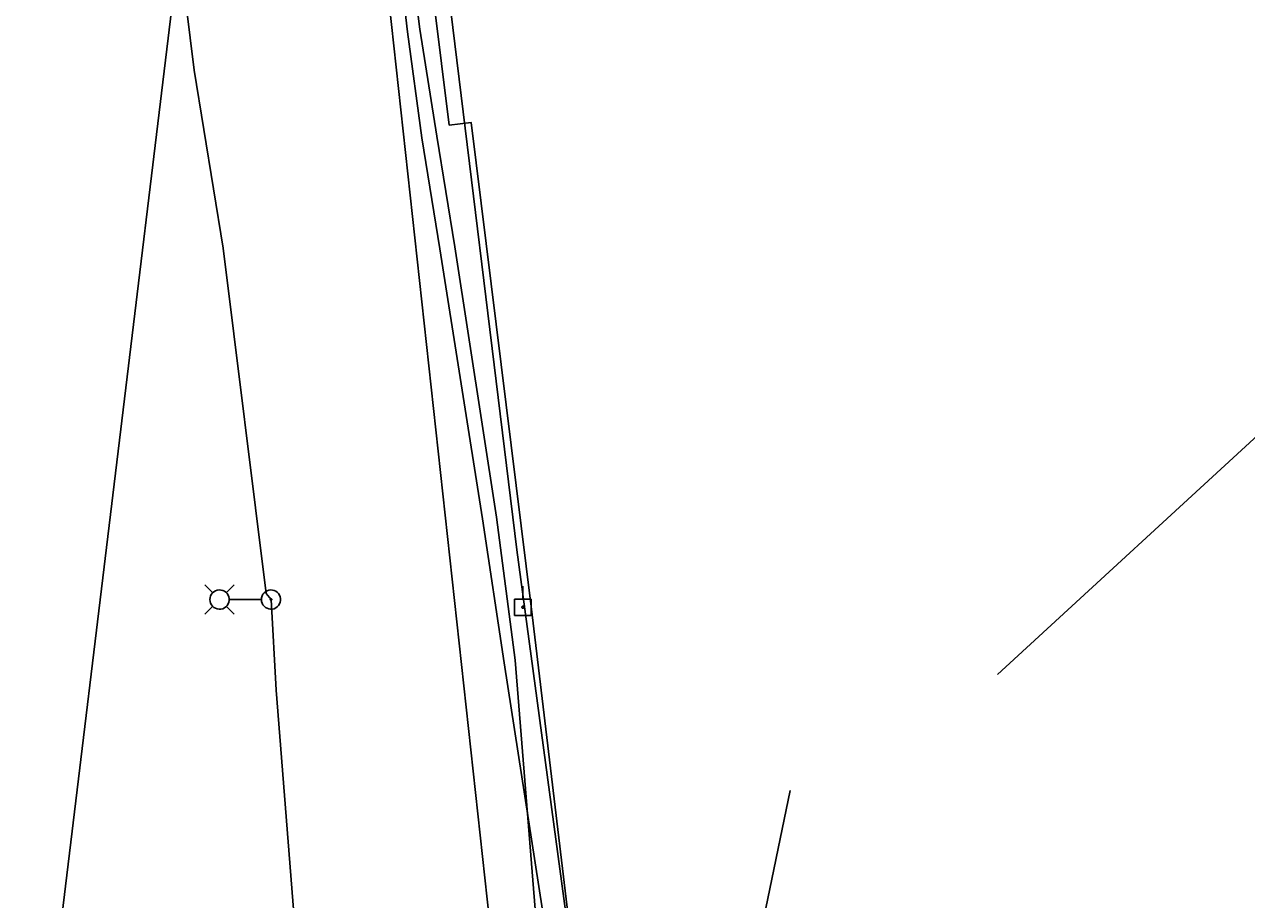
# Model space of a CAD drawing. Extents: x 596028 to 606371, y 330010 to 403088.
# Drawn here: x 604874.3 to 605149.8, y 335386.4 to 335583.8 of the extents above; entities that cross this region are included whole.
import ezdxf

# ---------------------------------------------------------------- set-up
doc = ezdxf.new("R2010")
doc.units = 0
for name, color, linetype in [('E_LTG', 7, 'Continuous'), ('E_LTG_CID', 7, 'Continuous'), ('E_UTL_E_UG', 7, 'Continuous'), ('E_UTL_EPowerPole', 7, 'Continuous'), ('E_UTL_G_UG', 7, 'Continuous'), ('E_UTL_Overhead', 7, 'Continuous'), ('E_UTL_SAN_UG', 7, 'Continuous'), ('E_UTL_W_UG', 7, 'Continuous')]:
    doc.layers.add(name, color=color, linetype=linetype)

msp = doc.modelspace()

# ---------------------------------------------------------------- linework, layer by layer
at = {"layer": 'E_LTG'}
for points in [[(604916.73, 335455.62), (604914.96, 335457.4)], [(604919.78, 335455.62), (604921.56, 335457.4)], [(604916.08, 335454.1), (604916.12, 335453.69), (604916.24, 335453.29), (604916.43, 335452.92), (604916.68, 335452.6), (604916.99, 335452.33), (604917.35, 335452.12), (604917.74, 335451.98), (604918.15, 335451.93), (604918.57, 335451.95), (604918.97, 335452.04), (604919.34, 335452.21), (604919.68, 335452.45), (604919.97, 335452.75), (604920.19, 335453.1), (604920.34, 335453.49), (604920.42, 335453.89), (604920.42, 335454.31), (604920.34, 335454.71), (604920.19, 335455.1), (604919.97, 335455.44), (604919.68, 335455.74), (604919.34, 335455.98), (604918.97, 335456.16), (604918.57, 335456.25), (604918.15, 335456.27), (604917.74, 335456.21), (604917.35, 335456.08), (604916.99, 335455.87), (604916.68, 335455.6), (604916.43, 335455.28), (604916.24, 335454.91), (604916.12, 335454.51), (604916.08, 335454.1)], [(604927.68, 335454.1), (604927.72, 335453.69), (604927.84, 335453.29), (604928.03, 335452.92), (604928.29, 335452.6), (604928.6, 335452.33), (604928.96, 335452.12), (604929.35, 335451.98), (604929.76, 335451.93), (604930.17, 335451.95), (604930.57, 335452.04), (604930.95, 335452.21), (604931.28, 335452.45), (604931.57, 335452.75), (604931.79, 335453.1), (604931.95, 335453.49), (604932.03, 335453.89), (604932.03, 335454.31), (604931.95, 335454.71), (604931.79, 335455.1), (604931.57, 335455.44), (604931.28, 335455.74), (604930.95, 335455.98), (604930.57, 335456.16), (604930.17, 335456.25), (604929.76, 335456.27), (604929.35, 335456.21), (604928.96, 335456.08), (604928.6, 335455.87), (604928.29, 335455.6), (604928.03, 335455.28), (604927.84, 335454.91), (604927.72, 335454.51), (604927.68, 335454.1)], [(604916.73, 335452.57), (604914.96, 335450.8)], [(604919.78, 335452.57), (604921.56, 335450.8)], [(604920.47, 335454.1), (604927.65, 335454.1)], [(604929.69, 335454.1), (604929.7, 335454.07), (604929.71, 335454.04), (604929.72, 335454.01), (604929.74, 335453.98), (604929.76, 335453.96), (604929.79, 335453.95), (604929.82, 335453.94), (604929.85, 335453.93), (604929.88, 335453.93), (604929.91, 335453.94), (604929.94, 335453.95), (604929.97, 335453.97), (604929.99, 335454), (604930.01, 335454.02), (604930.02, 335454.05), (604930.03, 335454.08), (604930.03, 335454.11), (604930.02, 335454.15), (604930.01, 335454.18), (604929.99, 335454.2), (604929.97, 335454.22), (604929.94, 335454.24), (604929.91, 335454.26), (604929.88, 335454.26), (604929.85, 335454.27), (604929.82, 335454.26), (604929.79, 335454.25), (604929.76, 335454.23), (604929.74, 335454.21), (604929.72, 335454.19), (604929.71, 335454.16), (604929.7, 335454.13), (604929.69, 335454.1)]]:
    msp.add_lwpolyline(points, dxfattribs=at)
at = {"layer": 'E_LTG_CID'}
msp.add_lwpolyline([(604937.49, 335351.94), (604930.99, 335433.63), (604929.86, 335454.1), (604928.76, 335455.44), (604919.1, 335533.39), (604912.51, 335573.53), (604907.99, 335610.09), (604906.61, 335633.54), (604903.9, 335649.54), (604894.3, 335724.98), (604890.31, 335755.21), (604884.83, 335792.89), (604883.68, 335811.95), (604874.26, 335871.38)], dxfattribs=at)
at = {"layer": 'E_UTL_E_UG'}
msp.add_line((605093.66, 335437.17), (605189.35, 335525.28), dxfattribs=at)
at = {"layer": 'E_UTL_EPowerPole'}
for points in [[(604986.63, 335454.21), (604986.63, 335457.12)], [(604988.48, 335454.21), (604984.79, 335454.21)], [(604984.79, 335454.21), (604984.79, 335450.52)], [(604986.9, 335452.37), (604986.9, 335452.42), (604986.89, 335452.46), (604986.86, 335452.5), (604986.84, 335452.54), (604986.8, 335452.57), (604986.76, 335452.59), (604986.72, 335452.6), (604986.68, 335452.61), (604986.63, 335452.61), (604986.59, 335452.6), (604986.54, 335452.58), (604986.51, 335452.55), (604986.48, 335452.52), (604986.45, 335452.48), (604986.44, 335452.44), (604986.43, 335452.39), (604986.43, 335452.35), (604986.44, 335452.3), (604986.45, 335452.26), (604986.48, 335452.22), (604986.51, 335452.19), (604986.54, 335452.17), (604986.59, 335452.15), (604986.63, 335452.14), (604986.68, 335452.13), (604986.72, 335452.14), (604986.76, 335452.16), (604986.8, 335452.18), (604986.84, 335452.21), (604986.86, 335452.24), (604986.89, 335452.28), (604986.9, 335452.33), (604986.9, 335452.37)], [(604988.48, 335450.52), (604988.48, 335454.21)], [(604984.79, 335450.52), (604988.48, 335450.52)]]:
    msp.add_lwpolyline(points, dxfattribs=at)
at = {"layer": 'E_UTL_G_UG'}
msp.add_line((605037.53, 335365.57), (605046.89, 335411), dxfattribs=at)
for points in [[(604992.54, 335374.29), (604982.41, 335439.85), (604977.55, 335472.28), (604967.89, 335533.23), (604963.9, 335558.28), (604960.62, 335582.14), (604958.16, 335603.66), (604954.67, 335636.73), (604949.76, 335671.68), (604943.72, 335708.39), (604939.44, 335742.84), (604934.8, 335769.3), (604917.37, 335888.66), (604913.54, 335917.13), (604913.36, 335918.56), (604912.73, 335934.03), (604913.24, 335947.88)], [(604990.22, 335373.94), (604984.89, 335440.46), (604980.73, 335472.71), (604971.32, 335533.67), (604967.23, 335558.65), (604963.42, 335582.81), (604960.7, 335604.2), (604956.77, 335636.76), (604952.03, 335671.62), (604946.45, 335709.05), (604942.07, 335743.65), (604938.29, 335769.61), (604935.75, 335799.26), (604934.37, 335813.01), (604934.01, 335824.97), (604943.83, 335825.34), (604953.01, 335825.14)], [(604990.22, 335373.94), (604984.89, 335440.46), (604980.73, 335472.71), (604971.32, 335533.67), (604967.23, 335558.65), (604963.42, 335582.81), (604960.7, 335604.2), (604956.77, 335636.76), (604952.03, 335671.62), (604946.45, 335709.05), (604942.07, 335743.65), (604938.29, 335769.61), (604935.75, 335799.26), (604934.37, 335813.01), (604934.01, 335824.97), (604943.83, 335825.34), (604953.01, 335825.14)], [(604969.99, 335561.13), (604966.54, 335588.97), (604950.9, 335699.39), (604933.3, 335817.09)], [(604997.24, 335379.56), (604988.49, 335452.54), (604974.95, 335561.74), (604969.99, 335561.13)]]:
    msp.add_lwpolyline(points, dxfattribs=at)
at = {"layer": 'E_UTL_Overhead'}
msp.add_lwpolyline([(605060.82, 334038.02), (605055.03, 334170.54), (605046.79, 334308.95), (605039.96, 334446.59), (605033.68, 334567.58), (605029.55, 334681.31), (605027.59, 334747.04), (605025.74, 334817.42), (605020.39, 334948.8), (605014.12, 335115.1), (605007.91, 335297.38), (604985.32, 335465.29), (604968.51, 335602.26), (604952.43, 335708.38), (604942.9, 335774.97)], dxfattribs=at)
at = {"layer": 'E_UTL_SAN_UG'}
msp.add_line((604880.14, 335361.64), (604909.37, 335602.98), dxfattribs=at)
at = {"layer": 'E_UTL_W_UG'}
msp.add_lwpolyline([(604986.76, 335304.31), (604985.02, 335320.17), (604982.55, 335347.37), (604980.15, 335372.1), (604945.45, 335689.76)], dxfattribs=at)

doc.saveas('drawing.dxf')
